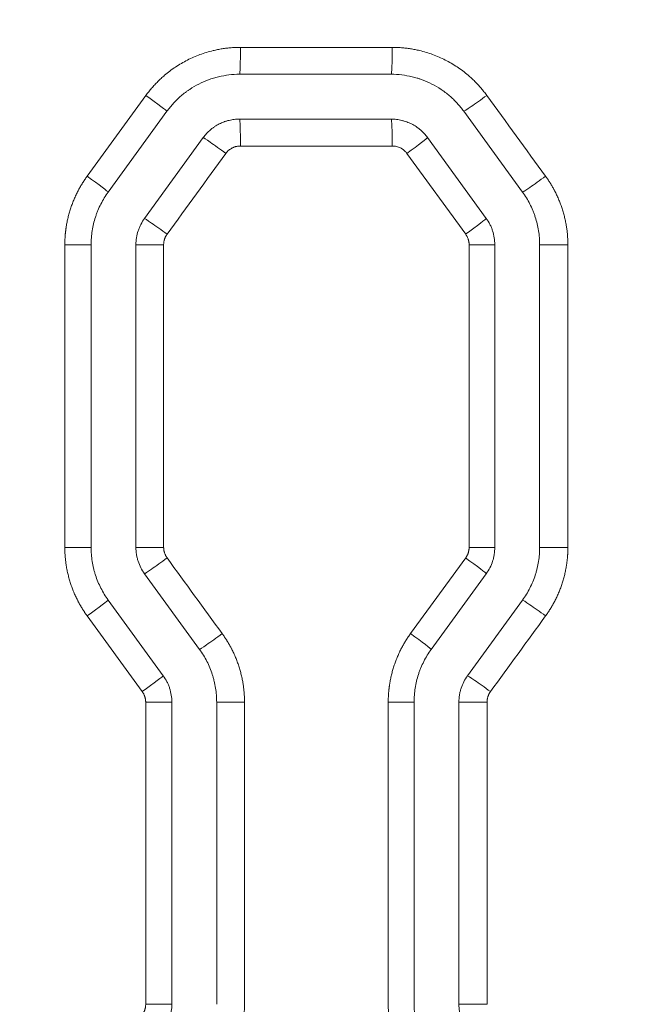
# Model space of a CAD drawing. Header units: millimetres. Extents: x 0 to 594, y 0 to 420.
# Tile 243 of 420: x 239.55 to 242.95, y 339.23 to 344.72. Entities that reach past the tile are written whole.
import ezdxf

# ---------------------------------------------------------------- set-up
doc = ezdxf.new("R2010")
doc.units = ezdxf.units.MM
doc.layers.add('1', color=7, linetype='Continuous', true_color=0xffffff)
doc.styles.add('Arial Unicode MS', font='txt')
doc.dimstyles.get("Standard").update_dxf_attribs({"dimtxt": 0.18, "dimasz": 0.18, "dimexe": 0.18, "dimexo": 0.0625, "dimgap": 0.09, "dimtad": 0, "dimtih": 1, "dimtoh": 1, "dimdec": 4, "dimzin": 0, "dimdsep": 46, "dimtxsty": 'Standard', "dimcen": 0.09, "dimadec": 0, "dimazin": 0, "dimtfac": 1, "dimtdec": 4, "dimtofl": 0, "dimtmove": 0, "dimatfit": 3, "dimfxl": 0, "dimtolj": 1, "dimtzin": 0, "dimarcsym": 0})

# ---------------------------------------------------------------- blocks, each defined once
blk = doc.blocks.new('_U0')
at = {"layer": '1', "color": 18, "lineweight": 13}
for p, q in [((147.6569, 304.1723), (147.6569, 390.192)), ((305.8469, 301.3923), (305.8469, 390.192)), ((147.6569, 388.192), (198.8518, 388.192)), ((305.8469, 388.192), (254.6521, 388.192))]:
    blk.add_line(p, q, dxfattribs=at)
at = {"layer": '1', "color": 18}
for points in [[(147.6569, 388.192), (151.1569, 389.1299), (151.1569, 387.2542)], [(305.8469, 388.192), (302.3469, 387.2542), (302.3469, 389.1299)]]:
    blk.add_solid(points, dxfattribs=at)
at = {"layer": '1', "color": 18, "linetype": 'Continuous', "lineweight": 13, "char_height": 3.5, "attachment_point": 7, "line_spacing_factor": 1.047437, "style": 'Arial Unicode MS'}
for s, insert in [('\\fArial Unicode MS|b0|i0;\\W1.0000;3.16', (200.5373, 385.5562)), ('\\fArial Unicode MS|b0|i0;\\W1.0000;LIFT POINT SPAN', (213.2036, 385.5562))]:
    blk.add_mtext(s, dxfattribs=dict(at, insert=insert))

msp = doc.modelspace()

# ---------------------------------------------------------------- linework, layer by layer
at = {"layer": '1', "color": 155, "linetype": 'Continuous', "lineweight": 13}
for p, q in [((240.7788, 344.5664), (241.6252, 344.5664)), ((240.7737, 344.4164), (241.619, 344.4164)), ((239.9244, 343.8479), (240.2522, 344.2985)), ((240.3692, 344.2103), (240.0418, 343.7597)), ((242.0235, 344.2103), (242.3509, 343.7597)), ((241.619, 344.1664), (240.7737, 344.1664)), ((240.5715, 344.0634), (240.2441, 343.6128)), ((241.8212, 344.0634), (242.1486, 343.6128)), ((241.6252, 344.0164), (240.7788, 344.0164)), ((242.034, 343.5246), (241.7062, 343.9752)), ((239.9463, 343.4658), (239.8, 343.4658)), ((239.8, 341.7783), (239.8, 343.4658)), ((239.9463, 343.4658), (239.9463, 341.7783)), ((240.1963, 343.4658), (240.3507, 343.4658)), ((240.1963, 343.4658), (240.1963, 341.7783)), ((240.3507, 343.4658), (240.3507, 341.7783)), ((242.1963, 343.4658), (242.0531, 343.4658)), ((242.0531, 341.7783), (242.0531, 343.4658)), ((242.1963, 343.4658), (242.1963, 341.7783)), ((242.4463, 343.4658), (242.4463, 341.7783)), ((242.4463, 343.4658), (242.6037, 343.4658)), ((242.6037, 343.4658), (242.6037, 341.7783)), ((239.9463, 341.7783), (239.8, 341.7783)), ((240.1963, 341.7783), (240.3507, 341.7783)), ((242.1963, 341.7783), (242.0531, 341.7783)), ((242.4463, 341.7783), (242.6037, 341.7783)), ((241.7268, 341.2973), (242.034, 341.7195)), ((240.2441, 341.6313), (240.5509, 341.2091)), ((242.1486, 341.6313), (241.8418, 341.2091)), ((240.0418, 341.4844), (240.3486, 341.0622)), ((242.3509, 341.4844), (242.0441, 341.0622)), ((240.2315, 340.974), (239.9244, 341.3962)), ((240.3963, 340.9152), (240.2507, 340.9152)), ((240.2507, 339.2301), (240.2507, 340.9152)), ((240.3963, 340.9152), (240.3963, 339.2301)), ((240.6463, 340.9152), (240.6463, 339.2301)), ((240.6463, 340.9152), (240.8013, 340.9152)), ((240.8013, 340.9152), (240.8013, 339.2301)), ((241.7463, 340.9152), (241.6025, 340.9152)), ((241.6025, 339.2301), (241.6025, 340.9152)), ((241.7463, 340.9152), (241.7463, 339.2301)), ((241.9963, 340.9152), (241.9963, 339.2301)), ((241.9963, 340.9152), (242.1531, 340.9152)), ((242.1531, 340.9152), (242.1531, 339.2301)), ((240.3963, 339.2301), (240.2507, 339.2301)), ((241.9963, 339.2301), (242.1531, 339.2301))]:
    msp.add_line(p, q, dxfattribs=at)
for centre, major_axis, ratio, start_param, end_param in [((240.7737, 344.5664), (0, -0.15), 0.033622, 0, 1.570796), ((241.619, 344.5664), (0, -0.15), 0.04135, 0, 1.570796), ((240.2479, 344.2985), (0.1214, -0.0882), 0.016941, 0, 1.547483), ((242.1447, 344.2985), (-0.1214, -0.0882), 0.027148, 0.036902, 1.608147), ((240.7737, 344.0164), (0, 0.15), 0.033622, 4.712389, 6.283185), ((241.619, 344.0164), (0, 0.15), 0.04135, 4.712389, 6.283185), ((240.6927, 343.9752), (-0.1214, 0.0882), 0.019334, 4.685784, 6.257029), ((241.6999, 343.9752), (0.1214, 0.0882), 0.024754, 4.746447, 6.283185), ((239.9205, 343.8479), (0.1214, -0.0882), 0.01518, 0, 1.549905), ((242.472, 343.8479), (-0.1214, -0.0882), 0.028911, 0.039325, 1.61057), ((240.3654, 343.5246), (-0.1214, 0.0882), 0.017573, 4.688206, 6.259451), ((242.0272, 343.5246), (0.1214, 0.0882), 0.026516, 4.74887, 6.283185), ((240.3654, 341.7195), (-0.1214, -0.0882), 0.017573, 0.023734, 1.594979), ((242.0272, 341.7195), (0.1214, -0.0882), 0.026516, 0, 1.534316), ((239.9205, 341.3962), (0.1214, 0.0882), 0.01518, 4.73328, 6.283185), ((242.472, 341.3962), (-0.1214, 0.0882), 0.028911, 4.672615, 6.24386), ((240.6721, 341.2973), (-0.1214, -0.0882), 0.019223, 0.026004, 1.597249), ((241.7205, 341.2973), (0.1214, -0.0882), 0.024865, 0, 1.536586), ((240.2272, 340.974), (0.1214, 0.0882), 0.01683, 4.735549, 6.283185), ((242.1653, 340.9739), (-0.1214, 0.0882), 0.027259, 4.674886, 6.246131)]:
    msp.add_ellipse(centre, major_axis=major_axis, ratio=ratio, start_param=start_param, end_param=end_param, dxfattribs=at)
for points, knots in [([(240.2522, 344.2985), (240.2547, 344.3019), (240.2598, 344.3088), (240.2676, 344.3189), (240.2756, 344.3288), (240.2838, 344.3386), (240.2921, 344.3482), (240.3007, 344.3576), (240.3094, 344.3668), (240.3183, 344.3759), (240.3274, 344.3848), (240.3367, 344.3936), (240.3462, 344.4022), (240.3719, 344.4245), (240.4162, 344.4581), (240.4825, 344.4968), (240.5528, 344.5276), (240.61, 344.5449), (240.6516, 344.5541), (240.6768, 344.5586), (240.7021, 344.5621), (240.7276, 344.5646), (240.7531, 344.5661), (240.7702, 344.5663), (240.7788, 344.5664)], [0, 0, 0, 0, 0.02086, 0.041681, 0.062472, 0.08324, 0.103994, 0.124741, 0.14549, 0.166248, 0.187024, 0.207825, 0.228661, 0.249537, 0.374559, 0.49967, 0.624506, 0.749438, 0.791292, 0.833023, 0.874694, 0.916371, 0.958118, 1, 1, 1, 1]), ([(241.6252, 344.5664), (241.6294, 344.5664), (241.6379, 344.5664), (241.6507, 344.566), (241.6634, 344.5653), (241.6761, 344.5645), (241.6888, 344.5634), (241.7014, 344.562), (241.7141, 344.5604), (241.7266, 344.5585), (241.7392, 344.5564), (241.7517, 344.5541), (241.7642, 344.5515), (241.7974, 344.5439), (241.8506, 344.5278), (241.9209, 344.4971), (241.9872, 344.4584), (242.0348, 344.4224), (242.0667, 344.3941), (242.0852, 344.3764), (242.103, 344.358), (242.12, 344.3389), (242.1363, 344.3191), (242.1465, 344.3054), (242.1516, 344.2985)], [0, 0, 0, 0, 0.020862, 0.041686, 0.062479, 0.083248, 0.104003, 0.124751, 0.1455, 0.166258, 0.187032, 0.207832, 0.228665, 0.249538, 0.374576, 0.499672, 0.624532, 0.749429, 0.7913, 0.833041, 0.874716, 0.916391, 0.958131, 1, 1, 1, 1]), ([(240.7737, 344.4164), (240.7539, 344.4164), (240.7343, 344.4153), (240.6953, 344.4106), (240.676, 344.4072), (240.652, 344.4014), (240.6472, 344.4002), (240.6377, 344.3976), (240.6329, 344.3962), (240.6188, 344.3919), (240.6095, 344.3888), (240.5819, 344.3786), (240.564, 344.3707), (240.5292, 344.353), (240.5123, 344.3431), (240.4918, 344.3294), (240.4877, 344.3266), (240.4796, 344.3208), (240.4677, 344.3121), (240.4563, 344.3028), (240.434, 344.2838), (240.4199, 344.2702), (240.3933, 344.2415), (240.3809, 344.2263), (240.3692, 344.2103)], [0, 0, 0, 0, 0.125, 0.125, 0.25, 0.25, 0.28125, 0.28125, 0.3125, 0.3125, 0.375, 0.375, 0.5, 0.5, 0.625, 0.625, 0.65625, 0.65625, 0.6875, 0.75, 0.75, 0.875, 0.875, 1, 1, 1, 1]), ([(241.619, 344.4164), (241.6388, 344.4164), (241.6584, 344.4153), (241.6973, 344.4106), (241.7165, 344.4072), (241.7452, 344.4003), (241.7547, 344.3978), (241.7665, 344.3942), (241.7689, 344.3934), (241.7736, 344.3919), (241.7806, 344.3896), (241.7876, 344.3872), (241.8106, 344.3786), (241.8464, 344.363), (241.8802, 344.3432), (241.9006, 344.3296), (241.9067, 344.3254), (241.9127, 344.3211), (241.9167, 344.3181), (241.9187, 344.3167), (241.9285, 344.3092), (241.9362, 344.303), (241.9586, 344.2839), (241.9727, 344.2703), (241.9993, 344.2415), (242.0118, 344.2263), (242.0235, 344.2103)], [0, 0, 0, 0, 0.125, 0.125, 0.25, 0.25, 0.3125, 0.3125, 0.328125, 0.328125, 0.34375, 0.375, 0.375, 0.5, 0.625, 0.625, 0.65625, 0.671875, 0.671875, 0.6875, 0.6875, 0.75, 0.75, 0.875, 0.875, 1, 1, 1, 1]), ([(240.7737, 344.1664), (240.7639, 344.1664), (240.7443, 344.1653), (240.7251, 344.1618), (240.7107, 344.1584), (240.706, 344.1571), (240.6989, 344.155), (240.6965, 344.1542), (240.6918, 344.1526), (240.6895, 344.1518), (240.678, 344.1476), (240.6601, 344.1397), (240.6432, 344.1299), (240.6329, 344.123), (240.6309, 344.1216), (240.6269, 344.1188), (240.6249, 344.1173), (240.619, 344.1128), (240.6151, 344.1097), (240.6039, 344.1002), (240.5969, 344.0934), (240.5835, 344.079), (240.5773, 344.0714), (240.5715, 344.0634)], [0, 0, 0, 0, 0.125, 0.25, 0.25, 0.3125, 0.3125, 0.34375, 0.34375, 0.375, 0.375, 0.5, 0.625, 0.625, 0.65625, 0.65625, 0.6875, 0.6875, 0.75, 0.75, 0.875, 0.875, 1, 1, 1, 1]), ([(241.619, 344.1664), (241.6289, 344.1664), (241.6387, 344.1658), (241.6582, 344.1635), (241.6678, 344.1618), (241.6798, 344.1589), (241.6822, 344.1583), (241.687, 344.157), (241.6894, 344.1563), (241.6965, 344.1542), (241.7011, 344.1526), (241.7149, 344.1475), (241.7238, 344.1436), (241.7412, 344.1347), (241.7497, 344.1297), (241.76, 344.1229), (241.762, 344.1215), (241.766, 344.1186), (241.772, 344.1142), (241.7777, 344.1096), (241.7889, 344.1001), (241.7959, 344.0933), (241.8092, 344.079), (241.8154, 344.0714), (241.8212, 344.0634)], [0, 0, 0, 0, 0.125, 0.125, 0.25, 0.25, 0.28125, 0.28125, 0.3125, 0.3125, 0.375, 0.375, 0.5, 0.5, 0.625, 0.625, 0.65625, 0.65625, 0.6875, 0.75, 0.75, 0.875, 0.875, 1, 1, 1, 1]), ([(240.7788, 344.0164), (240.7765, 344.0164), (240.772, 344.0163), (240.7653, 344.0156), (240.7586, 344.0145), (240.7521, 344.0129), (240.7457, 344.0109), (240.7394, 344.0085), (240.7318, 344.0049), (240.723, 343.9998), (240.7136, 343.9927), (240.705, 343.9845), (240.7001, 343.9783), (240.6977, 343.9752)], [0, 0, 0, 0, 0.072179, 0.143556, 0.214454, 0.285198, 0.35612, 0.427545, 0.499795, 0.624485, 0.749551, 0.874701, 1, 1, 1, 1]), ([(241.7062, 343.9752), (241.7048, 343.977), (241.7021, 343.9806), (241.6976, 343.9856), (241.6928, 343.9903), (241.6877, 343.9947), (241.6823, 343.9987), (241.6766, 344.0023), (241.6692, 344.0064), (241.6599, 344.0105), (241.6486, 344.0139), (241.637, 344.016), (241.6291, 344.0163), (241.6252, 344.0164)], [0, 0, 0, 0, 0.072133, 0.143477, 0.214356, 0.285099, 0.356037, 0.427498, 0.499806, 0.624429, 0.749569, 0.874646, 1, 1, 1, 1]), ([(239.8, 343.4658), (239.8001, 343.4678), (239.8001, 343.4718), (239.8001, 343.4778), (239.8003, 343.4838), (239.8005, 343.4898), (239.8007, 343.4958), (239.801, 343.5018), (239.8014, 343.5078), (239.8018, 343.5138), (239.8023, 343.5198), (239.8028, 343.5257), (239.8034, 343.5317), (239.804, 343.5377), (239.8047, 343.5436), (239.8055, 343.5496), (239.8063, 343.5556), (239.8071, 343.5615), (239.809, 343.5739), (239.8124, 343.5925), (239.8178, 343.6174), (239.8242, 343.642), (239.8317, 343.6665), (239.84, 343.6906), (239.8494, 343.7144), (239.8596, 343.7379), (239.8687, 343.7566), (239.8762, 343.7709), (239.8816, 343.7809), (239.8872, 343.7908), (239.893, 343.8006), (239.8989, 343.8102), (239.905, 343.8198), (239.9113, 343.8293), (239.9177, 343.8387), (239.9221, 343.8448), (239.9244, 343.8479)], [0, 0, 0, 0, 0.014716, 0.029423, 0.044122, 0.058815, 0.073503, 0.088187, 0.102868, 0.117548, 0.132228, 0.146909, 0.161592, 0.176279, 0.19097, 0.205668, 0.220374, 0.235088, 0.249812, 0.312165, 0.374441, 0.436736, 0.499146, 0.561811, 0.624398, 0.687005, 0.749729, 0.777567, 0.805378, 0.83317, 0.860951, 0.888731, 0.916517, 0.944318, 0.972143, 1, 1, 1, 1]), ([(242.4794, 343.8479), (242.4806, 343.8463), (242.4829, 343.8431), (242.4864, 343.8382), (242.4898, 343.8332), (242.4932, 343.8283), (242.4965, 343.8233), (242.4998, 343.8182), (242.503, 343.8132), (242.5062, 343.8081), (242.5093, 343.803), (242.5124, 343.7979), (242.5155, 343.7927), (242.5184, 343.7875), (242.5214, 343.7823), (242.5243, 343.777), (242.5271, 343.7717), (242.53, 343.7664), (242.5357, 343.7553), (242.544, 343.7382), (242.5542, 343.7149), (242.5635, 343.6912), (242.5719, 343.6671), (242.5793, 343.6426), (242.5858, 343.6179), (242.5913, 343.5929), (242.595, 343.5723), (242.5974, 343.5564), (242.5989, 343.5451), (242.6002, 343.5339), (242.6013, 343.5226), (242.6021, 343.5112), (242.6028, 343.4999), (242.6033, 343.4886), (242.6036, 343.4772), (242.6037, 343.4696), (242.6037, 343.4658)], [0, 0, 0, 0, 0.01472, 0.029431, 0.044133, 0.05883, 0.07352, 0.088206, 0.10289, 0.117572, 0.132253, 0.146935, 0.161619, 0.176307, 0.190999, 0.205697, 0.220402, 0.235115, 0.249838, 0.312224, 0.374527, 0.436842, 0.499267, 0.561921, 0.624492, 0.687078, 0.749775, 0.777612, 0.80542, 0.833208, 0.860985, 0.88876, 0.91654, 0.944334, 0.972151, 1, 1, 1, 1]), ([(240.0418, 343.7597), (240.0341, 343.749), (240.0268, 343.7381), (240.0131, 343.7158), (240.0004, 343.693), (239.9894, 343.6692), (239.9819, 343.6511), (239.9795, 343.6449), (239.9761, 343.6357), (239.975, 343.6326), (239.9728, 343.6263), (239.9717, 343.6232), (239.9667, 343.6076), (239.9631, 343.595), (239.9571, 343.5696), (239.952, 343.5441), (239.9489, 343.5182), (239.9469, 343.4921), (239.9463, 343.479), (239.9463, 343.4658)], [0, 0, 0, 0, 0.125, 0.125, 0.25, 0.375, 0.375, 0.4375, 0.4375, 0.46875, 0.46875, 0.5, 0.5, 0.625, 0.625, 0.75, 0.875, 0.875, 1, 1, 1, 1]), ([(242.3509, 343.7597), (242.3586, 343.749), (242.3659, 343.7381), (242.3796, 343.7158), (242.3923, 343.693), (242.4032, 343.6693), (242.4108, 343.6512), (242.4143, 343.642), (242.4177, 343.6327), (242.4198, 343.6265), (242.4209, 343.6234), (242.426, 343.6077), (242.4295, 343.5951), (242.4356, 343.5697), (242.4407, 343.5441), (242.4438, 343.5182), (242.4458, 343.4921), (242.4463, 343.479), (242.4463, 343.4658)], [0, 0, 0, 0, 0.125, 0.125, 0.25, 0.375, 0.375, 0.4375, 0.46875, 0.46875, 0.5, 0.5, 0.625, 0.625, 0.75, 0.875, 0.875, 1, 1, 1, 1]), ([(240.2441, 343.6128), (240.2364, 343.6021), (240.2296, 343.591), (240.2207, 343.5736), (240.2179, 343.5677), (240.2142, 343.5586), (240.213, 343.5555), (240.2107, 343.5493), (240.2096, 343.5462), (240.2045, 343.5305), (240.2015, 343.5178), (240.1974, 343.4921), (240.1963, 343.479), (240.1963, 343.4658)], [0, 0, 0, 0, 0.25, 0.25, 0.375, 0.375, 0.4375, 0.4375, 0.5, 0.5, 0.75, 0.75, 1, 1, 1, 1]), ([(242.1486, 343.6128), (242.1564, 343.6021), (242.1632, 343.5909), (242.1721, 343.5735), (242.1748, 343.5675), (242.1786, 343.5584), (242.1798, 343.5554), (242.1821, 343.5492), (242.1831, 343.5461), (242.1882, 343.5304), (242.1912, 343.5178), (242.1953, 343.492), (242.1963, 343.479), (242.1963, 343.4658)], [0, 0, 0, 0, 0.25, 0.25, 0.375, 0.375, 0.4375, 0.4375, 0.5, 0.5, 0.75, 0.75, 1, 1, 1, 1]), ([(240.3699, 343.5246), (240.3692, 343.5236), (240.3678, 343.5217), (240.3659, 343.5188), (240.3641, 343.5158), (240.3624, 343.5128), (240.3609, 343.5097), (240.3594, 343.5065), (240.358, 343.5033), (240.3568, 343.5001), (240.3553, 343.4959), (240.3538, 343.4907), (240.3524, 343.4846), (240.3515, 343.4784), (240.3508, 343.4721), (240.3508, 343.4679), (240.3507, 343.4658)], [0, 0, 0, 0, 0.055742, 0.111255, 0.166606, 0.221861, 0.27709, 0.33236, 0.387739, 0.443295, 0.499094, 0.599617, 0.699567, 0.799345, 0.899355, 1, 1, 1, 1]), ([(242.0531, 343.4658), (242.0531, 343.467), (242.0531, 343.4693), (242.0529, 343.4728), (242.0526, 343.4763), (242.0522, 343.4797), (242.0516, 343.4832), (242.051, 343.4866), (242.0502, 343.49), (242.0493, 343.4933), (242.048, 343.4976), (242.0462, 343.5026), (242.0437, 343.5084), (242.0408, 343.514), (242.0376, 343.5194), (242.0352, 343.5229), (242.034, 343.5246)], [0, 0, 0, 0, 0.055732, 0.111238, 0.166586, 0.221845, 0.277081, 0.332365, 0.387763, 0.443344, 0.499175, 0.599646, 0.699562, 0.799325, 0.899338, 1, 1, 1, 1]), ([(239.9244, 341.3962), (239.9232, 341.3978), (239.9208, 341.4011), (239.9174, 341.406), (239.9139, 341.4109), (239.9106, 341.4159), (239.9072, 341.4209), (239.904, 341.4259), (239.9007, 341.431), (239.8976, 341.436), (239.8944, 341.4412), (239.8913, 341.4463), (239.8883, 341.4515), (239.8853, 341.4567), (239.8823, 341.4619), (239.8794, 341.4671), (239.8766, 341.4724), (239.8738, 341.4777), (239.8681, 341.4889), (239.8598, 341.5059), (239.8495, 341.5292), (239.8402, 341.5529), (239.8319, 341.577), (239.8244, 341.6015), (239.8179, 341.6262), (239.8124, 341.6512), (239.8088, 341.6718), (239.8064, 341.6877), (239.8049, 341.699), (239.8036, 341.7103), (239.8025, 341.7216), (239.8016, 341.7329), (239.8009, 341.7442), (239.8004, 341.7555), (239.8001, 341.7669), (239.8001, 341.7745), (239.8, 341.7783)], [0, 0, 0, 0, 0.014718, 0.029426, 0.044127, 0.058821, 0.07351, 0.088195, 0.102877, 0.117557, 0.132236, 0.146917, 0.1616, 0.176286, 0.190977, 0.205674, 0.220378, 0.23509, 0.249812, 0.312173, 0.374451, 0.436744, 0.499146, 0.561818, 0.624408, 0.687013, 0.74973, 0.777571, 0.805385, 0.833178, 0.86096, 0.888739, 0.916524, 0.944324, 0.972146, 1, 1, 1, 1]), ([(239.9463, 341.7783), (239.9463, 341.7651), (239.9469, 341.752), (239.9489, 341.7259), (239.952, 341.6999), (239.9571, 341.6742), (239.9617, 341.6551), (239.9634, 341.6488), (239.966, 341.6393), (239.967, 341.6361), (239.9689, 341.6298), (239.9699, 341.6266), (239.975, 341.611), (239.9795, 341.5987), (239.9895, 341.5746), (240.0004, 341.551), (240.0131, 341.5283), (240.0268, 341.506), (240.0341, 341.4951), (240.0418, 341.4844)], [0, 0, 0, 0, 0.125, 0.125, 0.25, 0.375, 0.375, 0.4375, 0.4375, 0.46875, 0.46875, 0.5, 0.5, 0.625, 0.625, 0.75, 0.875, 0.875, 1, 1, 1, 1]), ([(240.1963, 341.7783), (240.1963, 341.7651), (240.1974, 341.7521), (240.2004, 341.7328), (240.2017, 341.7264), (240.204, 341.7168), (240.2048, 341.7137), (240.2066, 341.7073), (240.2076, 341.7041), (240.2127, 341.6885), (240.2177, 341.6764), (240.2295, 341.6532), (240.2363, 341.642), (240.2441, 341.6313)], [0, 0, 0, 0, 0.25, 0.25, 0.375, 0.375, 0.4375, 0.4375, 0.5, 0.5, 0.75, 0.75, 1, 1, 1, 1]), ([(240.3507, 341.7783), (240.3507, 341.7771), (240.3508, 341.7748), (240.351, 341.7713), (240.3513, 341.7678), (240.3517, 341.7644), (240.3522, 341.7609), (240.3529, 341.7575), (240.3537, 341.7541), (240.3546, 341.7508), (240.3559, 341.7465), (240.3577, 341.7415), (240.3602, 341.7357), (240.363, 341.7301), (240.3662, 341.7247), (240.3686, 341.7213), (240.3699, 341.7195)], [0, 0, 0, 0, 0.05578, 0.111335, 0.166731, 0.222037, 0.277322, 0.332653, 0.388099, 0.443728, 0.499607, 0.599991, 0.699822, 0.7995, 0.899426, 1, 1, 1, 1]), ([(242.034, 341.7195), (242.0347, 341.7205), (242.036, 341.7224), (242.0379, 341.7253), (242.0397, 341.7283), (242.0414, 341.7313), (242.043, 341.7344), (242.0445, 341.7375), (242.0458, 341.7407), (242.0471, 341.744), (242.0485, 341.7482), (242.05, 341.7534), (242.0514, 341.7595), (242.0524, 341.7657), (242.053, 341.772), (242.0531, 341.7762), (242.0531, 341.7783)], [0, 0, 0, 0, 0.055752, 0.111273, 0.166632, 0.221897, 0.277134, 0.332413, 0.387801, 0.443366, 0.499175, 0.599681, 0.699614, 0.799376, 0.899371, 1, 1, 1, 1]), ([(242.1963, 341.7783), (242.1963, 341.7651), (242.1953, 341.752), (242.1922, 341.7327), (242.191, 341.7263), (242.1887, 341.7167), (242.1878, 341.7135), (242.186, 341.7072), (242.1851, 341.704), (242.18, 341.6884), (242.175, 341.6763), (242.1632, 341.6532), (242.1564, 341.642), (242.1486, 341.6313)], [0, 0, 0, 0, 0.25, 0.25, 0.375, 0.375, 0.4375, 0.4375, 0.5, 0.5, 0.75, 0.75, 1, 1, 1, 1]), ([(242.4463, 341.7783), (242.4463, 341.7651), (242.4458, 341.752), (242.4438, 341.7259), (242.4407, 341.6999), (242.4356, 341.6743), (242.431, 341.6552), (242.4285, 341.6457), (242.4258, 341.6362), (242.4238, 341.6299), (242.4228, 341.6268), (242.4178, 341.6111), (242.4132, 341.5988), (242.4032, 341.5747), (242.3923, 341.551), (242.3795, 341.5283), (242.3659, 341.506), (242.3586, 341.4951), (242.3509, 341.4844)], [0, 0, 0, 0, 0.125, 0.125, 0.25, 0.375, 0.375, 0.4375, 0.46875, 0.46875, 0.5, 0.5, 0.625, 0.625, 0.75, 0.875, 0.875, 1, 1, 1, 1]), ([(242.6037, 341.7783), (242.6037, 341.7763), (242.6037, 341.7723), (242.6036, 341.7663), (242.6035, 341.7603), (242.6033, 341.7542), (242.603, 341.7483), (242.6027, 341.7423), (242.6024, 341.7363), (242.6019, 341.7303), (242.6015, 341.7243), (242.6009, 341.7183), (242.6004, 341.7124), (242.5997, 341.7064), (242.599, 341.7004), (242.5983, 341.6945), (242.5975, 341.6885), (242.5966, 341.6826), (242.5947, 341.6702), (242.5914, 341.6515), (242.5859, 341.6267), (242.5795, 341.602), (242.5721, 341.5776), (242.5637, 341.5534), (242.5544, 341.5296), (242.5441, 341.5062), (242.535, 341.4874), (242.5276, 341.4731), (242.5221, 341.4631), (242.5165, 341.4532), (242.5108, 341.4435), (242.5048, 341.4338), (242.4987, 341.4242), (242.4925, 341.4148), (242.486, 341.4054), (242.4816, 341.3992), (242.4794, 341.3962)], [0, 0, 0, 0, 0.014719, 0.02943, 0.044132, 0.058828, 0.073519, 0.088206, 0.102891, 0.117574, 0.132257, 0.146941, 0.161628, 0.176318, 0.191013, 0.205714, 0.220423, 0.23514, 0.249868, 0.312198, 0.374451, 0.436724, 0.499112, 0.561782, 0.624376, 0.686991, 0.749726, 0.777563, 0.805373, 0.833164, 0.860945, 0.888725, 0.916512, 0.944314, 0.972141, 1, 1, 1, 1]), ([(240.677, 341.2973), (240.6782, 341.2957), (240.6805, 341.2924), (240.684, 341.2875), (240.6874, 341.2826), (240.6908, 341.2776), (240.6941, 341.2726), (240.6974, 341.2676), (240.7006, 341.2626), (240.7038, 341.2575), (240.707, 341.2524), (240.7101, 341.2472), (240.7131, 341.2421), (240.7161, 341.2369), (240.719, 341.2316), (240.7219, 341.2264), (240.7248, 341.2211), (240.7276, 341.2158), (240.7333, 341.2047), (240.7416, 341.1876), (240.7519, 341.1643), (240.7612, 341.1406), (240.7695, 341.1164), (240.777, 341.092), (240.7835, 341.0672), (240.789, 341.0423), (240.7926, 341.0217), (240.795, 341.0058), (240.7965, 340.9945), (240.7978, 340.9832), (240.7989, 340.9719), (240.7998, 340.9606), (240.8005, 340.9493), (240.801, 340.938), (240.8013, 340.9266), (240.8013, 340.919), (240.8013, 340.9152)], [0, 0, 0, 0, 0.014719, 0.029429, 0.04413, 0.058826, 0.073515, 0.088201, 0.102884, 0.117565, 0.132246, 0.146927, 0.161611, 0.176298, 0.19099, 0.205687, 0.220392, 0.235105, 0.249828, 0.312204, 0.374498, 0.436805, 0.499223, 0.561883, 0.624461, 0.687053, 0.749759, 0.777597, 0.805407, 0.833197, 0.860976, 0.888752, 0.916534, 0.94433, 0.972149, 1, 1, 1, 1]), ([(241.6025, 340.9152), (241.6025, 340.9172), (241.6025, 340.9212), (241.6026, 340.9272), (241.6028, 340.9332), (241.6029, 340.9392), (241.6032, 340.9452), (241.6035, 340.9512), (241.6039, 340.9572), (241.6043, 340.9632), (241.6047, 340.9692), (241.6053, 340.9751), (241.6059, 340.9811), (241.6065, 340.9871), (241.6072, 340.993), (241.6079, 340.999), (241.6087, 341.005), (241.6096, 341.0109), (241.6115, 341.0233), (241.6148, 341.0419), (241.6203, 341.0668), (241.6267, 341.0915), (241.6341, 341.1159), (241.6425, 341.14), (241.6518, 341.1638), (241.6621, 341.1873), (241.6712, 341.2061), (241.6786, 341.2203), (241.6841, 341.2303), (241.6897, 341.2402), (241.6954, 341.25), (241.7014, 341.2596), (241.7075, 341.2692), (241.7137, 341.2787), (241.7202, 341.288), (241.7246, 341.2942), (241.7268, 341.2973)], [0, 0, 0, 0, 0.014716, 0.029423, 0.044122, 0.058815, 0.073503, 0.088187, 0.102868, 0.117548, 0.132228, 0.146909, 0.161592, 0.176279, 0.190971, 0.205669, 0.220374, 0.235088, 0.249813, 0.312166, 0.374443, 0.436739, 0.49915, 0.561813, 0.624399, 0.687006, 0.749731, 0.777568, 0.805378, 0.833169, 0.86095, 0.888729, 0.916515, 0.944317, 0.972142, 1, 1, 1, 1]), ([(240.5509, 341.2091), (240.5586, 341.1985), (240.5659, 341.1876), (240.5795, 341.1653), (240.5922, 341.1426), (240.6032, 341.1189), (240.6132, 341.0948), (240.6177, 341.0825), (240.6228, 341.0668), (240.6238, 341.0636), (240.6257, 341.0573), (240.6285, 341.0479), (240.631, 341.0383), (240.6356, 341.0192), (240.6407, 340.9936), (240.6438, 340.9677), (240.6458, 340.9416), (240.6463, 340.9284), (240.6463, 340.9152)], [0, 0, 0, 0, 0.125, 0.125, 0.25, 0.375, 0.375, 0.5, 0.5, 0.53125, 0.53125, 0.5625, 0.625, 0.625, 0.75, 0.875, 0.875, 1, 1, 1, 1]), ([(241.8418, 341.2091), (241.8341, 341.1984), (241.8268, 341.1875), (241.8131, 341.1652), (241.8004, 341.1424), (241.7894, 341.1186), (241.7819, 341.1005), (241.7795, 341.0944), (241.7761, 341.0851), (241.775, 341.082), (241.7728, 341.0757), (241.7718, 341.0726), (241.7667, 341.057), (241.7631, 341.0444), (241.7571, 341.019), (241.752, 340.9935), (241.7489, 340.9676), (241.7469, 340.9415), (241.7463, 340.9284), (241.7463, 340.9152)], [0, 0, 0, 0, 0.125, 0.125, 0.25, 0.375, 0.375, 0.4375, 0.4375, 0.46875, 0.46875, 0.5, 0.5, 0.625, 0.625, 0.75, 0.875, 0.875, 1, 1, 1, 1]), ([(240.3486, 341.0622), (240.3564, 341.0515), (240.3632, 341.0403), (240.3721, 341.0229), (240.3748, 341.0169), (240.3786, 341.0078), (240.3798, 341.0048), (240.3821, 340.9986), (240.3831, 340.9955), (240.3882, 340.9798), (240.3912, 340.9672), (240.3953, 340.9414), (240.3963, 340.9284), (240.3963, 340.9152)], [0, 0, 0, 0, 0.25, 0.25, 0.375, 0.375, 0.4375, 0.4375, 0.5, 0.5, 0.75, 0.75, 1, 1, 1, 1]), ([(242.0441, 341.0622), (242.0363, 341.0515), (242.0295, 341.0403), (242.0177, 341.0172), (242.0127, 341.0051), (242.0076, 340.9895), (242.0066, 340.9863), (242.0049, 340.98), (242.004, 340.9768), (242.0017, 340.9672), (242.0005, 340.9608), (241.9974, 340.9415), (241.9963, 340.9284), (241.9963, 340.9152)], [0, 0, 0, 0, 0.25, 0.25, 0.5, 0.5, 0.5625, 0.5625, 0.625, 0.625, 0.75, 0.75, 1, 1, 1, 1]), ([(240.2507, 340.9152), (240.2507, 340.9164), (240.2506, 340.9187), (240.2504, 340.9222), (240.2501, 340.9257), (240.2497, 340.9291), (240.2492, 340.9325), (240.2485, 340.936), (240.2477, 340.9394), (240.2468, 340.9427), (240.2455, 340.947), (240.2437, 340.952), (240.2412, 340.9578), (240.2384, 340.9634), (240.2352, 340.9688), (240.2327, 340.9723), (240.2315, 340.974)], [0, 0, 0, 0, 0.055732, 0.111239, 0.166588, 0.221846, 0.277083, 0.332365, 0.387762, 0.443342, 0.49917, 0.599648, 0.699569, 0.799333, 0.899343, 1, 1, 1, 1]), ([(242.1722, 340.9739), (242.1715, 340.973), (242.1702, 340.9711), (242.1683, 340.9682), (242.1665, 340.9652), (242.1648, 340.9622), (242.1632, 340.9591), (242.1618, 340.9559), (242.1604, 340.9527), (242.1592, 340.9495), (242.1577, 340.9453), (242.1562, 340.9401), (242.1548, 340.934), (242.1538, 340.9278), (242.1532, 340.9215), (242.1532, 340.9173), (242.1531, 340.9152)], [0, 0, 0, 0, 0.055751, 0.11127, 0.166624, 0.221881, 0.277109, 0.332375, 0.387749, 0.443297, 0.499086, 0.599617, 0.699571, 0.79935, 0.899359, 1, 1, 1, 1]), ([(240.2315, 339.1714), (240.2322, 339.1723), (240.2336, 339.1742), (240.2355, 339.1771), (240.2373, 339.1801), (240.239, 339.1832), (240.2405, 339.1862), (240.242, 339.1894), (240.2434, 339.1926), (240.2446, 339.1959), (240.2461, 339.2001), (240.2476, 339.2052), (240.249, 339.2114), (240.2499, 339.2176), (240.2505, 339.2238), (240.2506, 339.228), (240.2507, 339.2301)], [0, 0, 0, 0, 0.055747, 0.111265, 0.166622, 0.221885, 0.277122, 0.332401, 0.387791, 0.443358, 0.499171, 0.599675, 0.699608, 0.799371, 0.899368, 1, 1, 1, 1]), ([(240.3963, 339.2301), (240.3963, 339.2169), (240.3953, 339.2039), (240.3922, 339.1845), (240.391, 339.1781), (240.3887, 339.1686), (240.3878, 339.1654), (240.386, 339.159), (240.3851, 339.1559), (240.38, 339.1403), (240.375, 339.1282), (240.3632, 339.105), (240.3564, 339.0939), (240.3486, 339.0832)], [0, 0, 0, 0, 0.25, 0.25, 0.375, 0.375, 0.4375, 0.4375, 0.5, 0.5, 0.75, 0.75, 1, 1, 1, 1]), ([(240.8013, 339.2301), (240.8013, 339.2281), (240.8013, 339.2241), (240.8012, 339.2181), (240.8011, 339.2121), (240.8009, 339.2061), (240.8007, 339.2001), (240.8003, 339.1941), (240.8, 339.1881), (240.7996, 339.1822), (240.7991, 339.1762), (240.7986, 339.1702), (240.798, 339.1642), (240.7974, 339.1583), (240.7967, 339.1523), (240.7959, 339.1463), (240.7951, 339.1404), (240.7943, 339.1344), (240.7924, 339.1221), (240.789, 339.1034), (240.7836, 339.0785), (240.7771, 339.0539), (240.7697, 339.0295), (240.7614, 339.0053), (240.752, 338.9815), (240.7418, 338.9581), (240.7327, 338.9393), (240.7252, 338.925), (240.7198, 338.915), (240.7142, 338.9051), (240.7084, 338.8954), (240.7025, 338.8857), (240.6964, 338.8761), (240.6901, 338.8667), (240.6837, 338.8573), (240.6792, 338.8511), (240.677, 338.848)], [0, 0, 0, 0, 0.014718, 0.029427, 0.044129, 0.058824, 0.073514, 0.0882, 0.102883, 0.117565, 0.132247, 0.14693, 0.161615, 0.176304, 0.190998, 0.205698, 0.220406, 0.235122, 0.249848, 0.312186, 0.374447, 0.436726, 0.49912, 0.56179, 0.624382, 0.686995, 0.749726, 0.777564, 0.805374, 0.833166, 0.860947, 0.888727, 0.916514, 0.944316, 0.972142, 1, 1, 1, 1]), ([(241.7268, 338.8481), (241.7256, 338.8497), (241.7233, 338.8529), (241.7198, 338.8579), (241.7164, 338.8628), (241.713, 338.8678), (241.7097, 338.8727), (241.7064, 338.8778), (241.7032, 338.8828), (241.7, 338.8879), (241.6969, 338.893), (241.6938, 338.8982), (241.6908, 338.9033), (241.6878, 338.9085), (241.6848, 338.9137), (241.6819, 338.919), (241.6791, 338.9243), (241.6763, 338.9296), (241.6705, 338.9407), (241.6622, 338.9578), (241.652, 338.9811), (241.6427, 339.0048), (241.6343, 339.0289), (241.6269, 339.0533), (241.6204, 339.0781), (241.6149, 339.1031), (241.6112, 339.1236), (241.6088, 339.1396), (241.6073, 339.1508), (241.6061, 339.1621), (241.605, 339.1734), (241.6041, 339.1847), (241.6034, 339.1961), (241.6029, 339.2074), (241.6026, 339.2188), (241.6025, 339.2263), (241.6025, 339.2301)], [0, 0, 0, 0, 0.014718, 0.029428, 0.044129, 0.058823, 0.073512, 0.088197, 0.102879, 0.117559, 0.132239, 0.14692, 0.161603, 0.176289, 0.190979, 0.205676, 0.22038, 0.235092, 0.249813, 0.312176, 0.374455, 0.436748, 0.49915, 0.561823, 0.624412, 0.687016, 0.749732, 0.777573, 0.805386, 0.833179, 0.860961, 0.88874, 0.916525, 0.944324, 0.972146, 1, 1, 1, 1]), ([(241.7463, 339.2301), (241.7463, 339.2169), (241.7469, 339.2038), (241.7489, 339.1777), (241.752, 339.1518), (241.7571, 339.1261), (241.7617, 339.107), (241.7634, 339.1006), (241.7661, 339.0911), (241.767, 339.0879), (241.7689, 339.0816), (241.7699, 339.0785), (241.775, 339.0628), (241.7795, 339.0506), (241.7895, 339.0265), (241.8004, 339.0028), (241.8131, 338.9801), (241.8268, 338.9578), (241.8341, 338.9469), (241.8418, 338.9362)], [0, 0, 0, 0, 0.125, 0.125, 0.25, 0.375, 0.375, 0.4375, 0.4375, 0.46875, 0.46875, 0.5, 0.5, 0.625, 0.625, 0.75, 0.875, 0.875, 1, 1, 1, 1]), ([(241.9963, 339.2301), (241.9963, 339.2169), (241.9974, 339.2039), (242.0015, 339.1782), (242.0045, 339.1655), (242.0096, 339.1499), (242.0106, 339.1468), (242.0129, 339.1406), (242.0141, 339.1375), (242.0179, 339.1284), (242.0206, 339.1225), (242.0295, 339.105), (242.0363, 339.0939), (242.0441, 339.0832)], [0, 0, 0, 0, 0.25, 0.25, 0.5, 0.5, 0.5625, 0.5625, 0.625, 0.625, 0.75, 0.75, 1, 1, 1, 1])]:
    msp.add_open_spline(points, degree=3, knots=knots, dxfattribs=at)
for points in [[(242.1516, 344.2985), (242.2609, 344.1483), (242.3701, 343.9981), (242.4794, 343.8479)], [(240.6977, 343.9752), (240.5884, 343.825), (240.4791, 343.6748), (240.3699, 343.5246)], [(240.3699, 341.7195), (240.4722, 341.5788), (240.5746, 341.438), (240.677, 341.2973)], [(242.4794, 341.3962), (242.377, 341.2554), (242.2746, 341.1147), (242.1722, 340.9739)]]:
    msp.add_open_spline(points, degree=3, dxfattribs=at)

# ---------------------------------------------------------------- dimensions: what is measured, and where the dimension line sits
at = {"layer": '1', "color": 18, "linetype": 'Continuous', "lineweight": 13}
dim = msp.add_linear_dim(base=(305.8469, 388.192), p1=(147.6569, 304.1723), p2=(305.8469, 301.3923), text=' <> \\fArial Unicode MS|b0|i0;\\C18;{\\H1.00x;\\fArial Unicode MS|b0|i0;LIFT POINT SPAN\\fArial Unicode MS|b0|i0;}\\C18;', dimstyle='Standard', override={"dimtxt": 3.5, "dimasz": 3.5, "dimexe": 2, "dimexo": 0, "dimgap": 1.5, "dimtih": 1, "dimtoh": 1, "dimdec": 2, "dimlfac": 0.02, "dimdsep": 46, "dimlunit": 2, "dimtxsty": 'Arial Unicode MS', "dimsah": 1, "dimse1": 0, "dimse2": 0, "dimsd1": 0, "dimsd2": 0, "dimclrd": 18, "dimclre": 18, "dimclrt": 18, "dimtol": 0, "dimtm": -0.1, "dimtfac": 1, "dimtdec": 2, "dimtofl": 1, "dimtmove": 0, "dimlwd": 13, "dimlwe": 13}, dxfattribs=at)
dim.commit()
dim.dimension.update_dxf_attribs({"geometry": '_U0', "text_midpoint": (226.7519, 388.192), "dimtype": 160})

doc.saveas('drawing.dxf')
